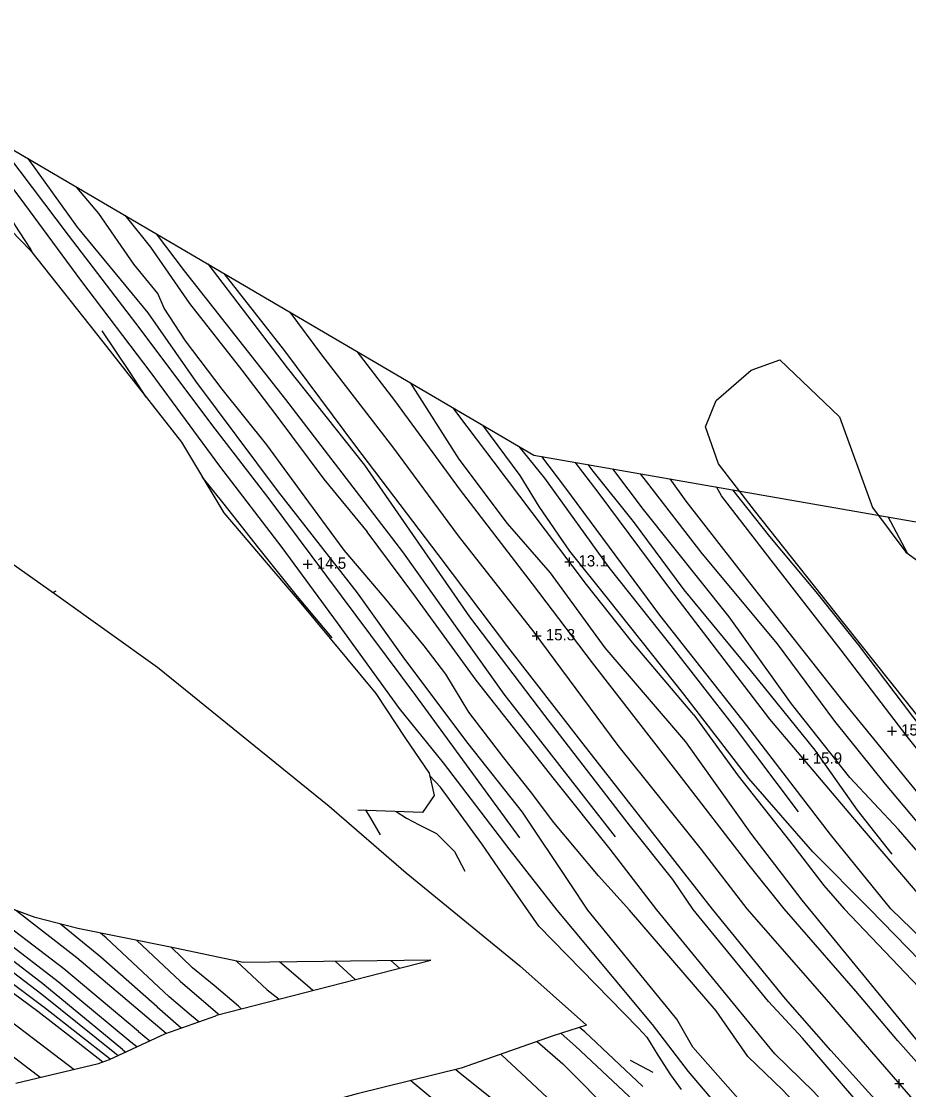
# Model space of a CAD drawing. Extents: x 2316231 to 2323598, y 363169 to 371906.
# Drawn here: x 2318772.4 to 2319165.4, y 366768.5 to 367241.8 of the extents above; entities that cross this region are included whole.
import ezdxf

# ---------------------------------------------------------------- set-up
doc = ezdxf.new("R2010")
doc.units = 0
for name, color, linetype in [('RD_DTM_BkLn1', 7, 'Continuous'), ('RD_DTM_BkLn2', 7, 'Continuous'), ('RD_DTM_Holes', 7, 'Continuous'), ('RD_DTM_TinHull', 7, 'Continuous'), ('RD_DTM_Void', 7, 'Continuous'), ('RD_EX_H2O', 7, 'Continuous'), ('RD_EX_Road', 7, 'Continuous')]:
    doc.layers.add(name, color=color, linetype=linetype)

msp = doc.modelspace()

# ---------------------------------------------------------------- linework, layer by layer
at = {"layer": 'RD_DTM_BkLn1'}
for p, q in [((2319165.03, 367005.907), (2319156.386, 367022.245)), ((2319009.67, 366847.969), (2318988.503, 366875.142)), ((2319093.818, 366848.533), (2319073.58, 366874.898)), ((2319041.739, 366848.048), (2319027.964, 366863.182)), ((2319069.914, 366848.303), (2319060.954, 366861.644)), ((2319023.308, 366848.003), (2319015.41, 366859.882)), ((2319051.913, 366797.305), (2319009.67, 366847.969)), ((2319062.688, 366799.653), (2319023.308, 366848.003)), ((2319080.192, 366803.467), (2319041.739, 366848.048)), ((2319089.185, 366805.062), (2319053.9, 366848.149)), ((2319103.265, 366807.466), (2319069.914, 366848.303)), ((2319110.923, 366808.774), (2319078.515, 366848.386)), ((2319127.068, 366810.628), (2319093.818, 366848.533)), ((2319142.034, 366812.11), (2319110.308, 366848.587)), ((2319169.934, 366813.873), (2319136.8, 366848.646)), ((2319181.274, 366814.405), (2319148.007, 366848.662)), ((2319192.069, 366814.896), (2319157.548, 366848.663)), ((2318842.782, 366816.557), (2318823.543, 366834.639)), ((2318838.709, 366831.587), (2318848.246, 366822.456)), ((2318911.333, 366825.353), (2318920.276, 366817.273)), ((2318939.951, 366822.324), (2318936.025, 366825.664)), ((2318836.541, 366793.349), (2318829.891, 366798.945)), ((2318824.283, 366794.2), (2318829.333, 366790.071)), ((2318817.142, 366786.34), (2318818.648, 366785.126)), ((2318823.519, 366787.38), (2318820.829, 366789.586)), ((2319052.277, 366776.026), (2319042.244, 366781.389))]:
    msp.add_line(p, q, dxfattribs=at)
for points in [[(2318777.453, 367139.112), (2318776.379, 367141.273), (2318769.683, 367151.513), (2318760.518, 367167.357), (2318741.169, 367193.032), (2318730.264, 367207.552)], [(2318988.503, 366875.142), (2318959.408, 366913.365), (2318939.826, 366937.347), (2318912.393, 366975.332), (2318887.881, 367008.663), (2318860.276, 367044.788), (2318829.928, 367086.131), (2318798.694, 367127.123), (2318771.89, 367163.635), (2318744.974, 367198.922)], [(2318993.227, 366880.13), (2318947.131, 366943.061), (2318914.193, 366987.309), (2318882.196, 367030.229), (2318856.726, 367063.172), (2318824.995, 367105.541), (2318793.351, 367147.072), (2318761.246, 367189.376)], [(2319015.41, 366859.882), (2318994.43, 366891.385), (2318970.253, 366921.826), (2318942.223, 366959.293), (2318921.301, 366988.547), (2318885.828, 367033.973), (2318849.659, 367082.418), (2318828.625, 367112.68), (2318797.307, 367150.661), (2318775.388, 367181.079)], [(2319027.964, 366863.182), (2319008.312, 366886.845), (2318997.896, 366900.621), (2318986.073, 366915.447), (2318970.607, 366935.728), (2318960.395, 366952.623), (2318950.788, 366965.095), (2318933.097, 366986.746), (2318915.422, 367007.558), (2318899.748, 367028.798), (2318881.155, 367054.272), (2318861.367, 367078.841), (2318845.176, 367100.271), (2318835.669, 367114.782), (2318832.826, 367121.283), (2318822.149, 367134.315), (2318806.734, 367156.706), (2318796.963, 367168.254), (2318796.757, 367168.543)], [(2319035.49, 366880.474), (2318986.228, 366943.668), (2318941.355, 367006.855), (2318889.473, 367074.309), (2318844.72, 367131.332), (2318832.298, 367147.692)], [(2319060.954, 366861.644), (2319042.189, 366885.082), (2319004.266, 366934.275), (2318971.03, 366978.042), (2318924.583, 367045.169), (2318890.306, 367088.297), (2318855.081, 367134.326)], [(2319073.58, 366874.898), (2319036.772, 366920.945), (2318999.469, 366971.185), (2318966.082, 367013.908), (2318937.435, 367052.655), (2318905.42, 367094.076), (2318891.471, 367112.977)], [(2318827.753, 367075.273), (2318820.669, 367086.179), (2318808.207, 367104.745)], [(2319177.246, 366780.352), (2319118.246, 366852.443), (2319095.921, 366881.512), (2319066.641, 366922.644), (2319030.919, 366964.207), (2319006.816, 366997.431), (2318987.661, 367019.316), (2318966.322, 367047.838), (2318944.975, 367081.481), (2318944.828, 367081.674)], [(2319148.007, 366848.662), (2319122.912, 366873.809), (2319094.625, 366906.394), (2319065.864, 366943.738), (2319032.588, 366985.465), (2319015.293, 367007.07), (2319001.712, 367026.819), (2318993.275, 367040.591), (2318976.8, 367062.918)], [(2319116.607, 366891.559), (2319088.324, 366929.205), (2319060.263, 366965.268), (2319032.796, 366999.894), (2319004.242, 367039.398), (2318992.879, 367053.485)], [(2319157.548, 366848.663), (2319130.846, 366881.588), (2319093.707, 366929.801), (2319055.126, 366978.705), (2319013.18, 367035.619), (2319002.967, 367049.033)], [(2319175.423, 366848.666), (2319140.687, 366889.218), (2319103.878, 366932.635), (2319060.048, 366989.914), (2319027.893, 367033.157), (2319017.683, 367046.464)], [(2319158.165, 366872.855), (2319142.774, 366892.308), (2319124.044, 366918.945), (2319095.929, 366953.569), (2319065.96, 366989.937), (2319043.487, 367020.253), (2319025.626, 367042.479), (2319023.381, 367045.469)], [(2319191.332, 366848.546), (2319160.845, 366883.695), (2319139.359, 366906.819), (2319113.555, 366939.401), (2319085.928, 366977.913), (2319047.988, 367025.595), (2319034.353, 367043.553)], [(2319205.812, 366848.339), (2319181.746, 366872.191), (2319155.106, 366903.81), (2319132.678, 366931.752), (2319107.323, 366966.014), (2319073.885, 367006.027), (2319049.331, 367037.93), (2319046.614, 367041.412)], [(2318910.044, 366968.607), (2318894.765, 366987.041), (2318877.579, 367008.431), (2318862.296, 367027.969), (2318852.554, 367040.015)], [(2319205.34, 366888.885), (2319196.737, 366897.219), (2319188.398, 366907.393), (2319167.259, 366933.757), (2319143.317, 366965.363), (2319124.396, 366989.024), (2319103.864, 367013.531), (2319087.587, 367034.258)], [(2319070.289, 366934.556), (2319089.883, 366907.479), (2319112.627, 366878.687), (2319127.851, 366858.909), (2319136.8, 366848.646)], [(2319045.653, 366795.899), (2319001.558, 366840.896), (2318985.397, 366864.256), (2318976.422, 366877.438), (2318957.975, 366902.577), (2318953.22, 366907.673)], [(2318656.326, 366897.268), (2318695.166, 366871.289), (2318725.462, 366852.293), (2318750.655, 366834.284), (2318781.51, 366810.777), (2318813.862, 366784.83), (2318815.343, 366783.596)], [(2318817.142, 366786.34), (2318781.862, 366815.437), (2318740.128, 366847.372), (2318708.983, 366868.563), (2318663.907, 366897.121)], [(2318811.791, 366781.952), (2318783.155, 366804.435), (2318753.862, 366826.295), (2318720.122, 366851.116), (2318689.604, 366871.06), (2318670.927, 366883.701), (2318654.946, 366893.102)], [(2318931.433, 366881.327), (2318927.145, 366888.845), (2318925.151, 366892.137)], [(2318938.457, 366891.701), (2318942.988, 366888.786), (2318948.565, 366885.75), (2318956.232, 366881.917), (2318964.202, 366874.057), (2318968.76, 366865.324)], [(2318780.717, 366773.875), (2318775.898, 366777.547), (2318752.171, 366795.581), (2318731.63, 366810.742), (2318713.875, 366823.285), (2318696.335, 366835.588), (2318679.656, 366846.655), (2318654.928, 366862.988), (2318638.103, 366874.009)], [(2318820.829, 366789.586), (2318788.776, 366816.308), (2318764.98, 366834.599), (2318732.74, 366859.668), (2318720.032, 366867.967)], [(2318824.283, 366794.2), (2318791.256, 366822.047), (2318755.518, 366849.173), (2318745.497, 366856.878)], [(2318829.891, 366798.945), (2318796.927, 366826.87), (2318769.775, 366847.96)], [(2318832.58, 366805.249), (2318807.562, 366827.251), (2318789.727, 366841.871)], [(2318837.906, 366809.548), (2318809.908, 366835.809), (2318807.52, 366837.861)], [(2318867.669, 366825.459), (2318881.343, 366812.744), (2318886.571, 366808.619)], [(2318901.453, 366812.439), (2318900.308, 366813.494), (2318886.71, 366825.042)], [(2318869.796, 366804.311), (2318868.542, 366805.481), (2318857.76, 366814.683), (2318848.246, 366822.456)], [(2318842.782, 366816.557), (2318859.457, 366802.167), (2318859.887, 366801.767)], [(2318850.938, 366798.461), (2318847.791, 366801.157), (2318837.906, 366809.548)], [(2319433.6, 366538.384), (2319382.535, 366578.246), (2319322.839, 366620.874), (2319270.239, 366663.692), (2319222.342, 366707.153), (2319168.291, 366763.034), (2319127.068, 366810.628)], [(2318832.58, 366805.249), (2318843.169, 366795.817), (2318843.264, 366795.737)], [(2319146.634, 366758.534), (2319118.417, 366791.322), (2319103.265, 366807.466)], [(2319419.9, 366488.998), (2319409.159, 366494.121), (2319382.356, 366516.352), (2319357.872, 366535.146), (2319328.7, 366558.752), (2319297.723, 366584.449), (2319264.158, 366611.308), (2319233.312, 366638.987), (2319202.338, 366668.868), (2319191.095, 366680.945), (2319157.023, 366716.237), (2319129.949, 366746.695), (2319109.503, 366768.362), (2319094.117, 366783.205), (2319080.192, 366803.467)], [(2319047.729, 366769.879), (2319021.945, 366794.115), (2319019.573, 366796.066)], [(2319045.653, 366795.899), (2319049.458, 366791.662), (2319054.259, 366783.832), (2319059.874, 366775.101), (2319064.674, 366768.53)], [(2319392.702, 366472.494), (2319329.48, 366521.38), (2319256.737, 366583.677), (2319204.125, 366632.311), (2319142.242, 366693.776), (2319084.538, 366756.869), (2319067.844, 366776.466), (2319051.913, 366797.305)], [(2319400.84, 366480.235), (2319362.498, 366510.32), (2319309.387, 366551.898), (2319250.141, 366601.769), (2319187.01, 366658.815), (2319129.657, 366719.499), (2319069.831, 366787.291), (2319062.688, 366799.653)], [(2319043.862, 366763.346), (2319017.781, 366787.716), (2319011.462, 366793.424)], [(2319000.929, 366789.826), (2319012.27, 366779.959), (2319035.299, 366756.716)], [(2319024.175, 366747.252), (2318993.834, 366775.753), (2318985.242, 366783.784), (2318984.775, 366784.182)], [(2318964.901, 366777.469), (2318967.528, 366775.126), (2319006.253, 366744.211), (2319014.259, 366736.574)], [(2319000.903, 366724.787), (2318981.106, 366743.211), (2318961.845, 366758.185), (2318945.786, 366771.601), (2318944.817, 366772.493)]]:
    msp.add_lwpolyline(points, dxfattribs=at)
at = {"layer": 'RD_DTM_BkLn2'}
msp.add_lwpolyline([(2318808.429, 366780.681), (2318794.129, 366791.846), (2318779.744, 366803.039), (2318761.397, 366816.547), (2318741.588, 366831.072), (2318717.617, 366847.834), (2318688.646, 366867.151), (2318671.216, 366878.696), (2318655.561, 366888.7)], dxfattribs=at)
at = {"layer": 'RD_DTM_Holes'}
for points in [[(2318757.221, 367018.714), (2318755.976, 367036.695), (2318748.963, 367091.442), (2318740.694, 367133.135), (2318737.811, 367165.062), (2318742.828, 367170.335), (2318750.541, 367166.971), (2318776.49, 367140.326), (2318808.55, 367099.877), (2318843.276, 367055.384), (2318862.143, 367024.13), (2318896.12, 366984.036), (2318929.401, 366943.999), (2318942.563, 366924.141), (2318952.973, 366908.758), (2318955.243, 366898.764), (2318950.067, 366891.32)], [(2319149.389, 367026.469), (2319164.098, 367006.581), (2319179.192, 366995.665), (2319207.826, 366960.252), (2319235.93, 366912.963), (2319260.195, 366884.561), (2319276.85, 366863.997), (2319296.416, 366831.966), (2319282.814, 366829.215), (2319246.375, 366839.292), (2319238.754, 366846.866), (2319192.184, 366905.429), (2319136.719, 366975.232), (2319097.138, 367025.174), (2319081.155, 367045.717), (2319075.406, 367062.198), (2319080.182, 367073.91), (2319095.71, 367087.211), (2319108.285, 367091.841), (2319134.829, 367066.554), (2319149.389, 367026.469)], [(2318758.094, 367008.749), (2318788.064, 366987.639), (2318832.667, 366955.729), (2318908.666, 366894.031), (2318942.815, 366864.589), (2318993.111, 366823.345), (2319022.756, 366797.102), (2319007.997, 366792.296), (2318967.175, 366778.032), (2318921.201, 366766.643), (2318902.713, 366761.647), (2318886.081, 366757.051), (2318872.664, 366753.715), (2318851.271, 366750.441), (2318844.772, 366749.17), (2318784.033, 366730.312), (2318749.228, 366717.458)], [(2318950.067, 366891.32), (2318921.464, 366892.258)], [(2318769.985, 366771.332), (2318806.603, 366780.008), (2318811.453, 366781.796), (2318836.008, 366793.16), (2318858.549, 366801.164), (2318858.909, 366801.516), (2318953.835, 366825.889), (2318870.601, 366824.839), (2318838.457, 366831.64), (2318797.449, 366839.886), (2318778.491, 366844.759), (2318731.598, 366861.983)]]:
    msp.add_lwpolyline(points, dxfattribs=at)
at = {"layer": 'RD_DTM_TinHull'}
msp.add_lwpolyline([(2318009.783, 367630.234), (2318999.407, 367049.655), (2319281.252, 367000.442), (2319521.217, 366961.394), (2320716.689, 366226.888), (2320934.852, 366280.749), (2321141.465, 366502.562), (2321263.978, 366719.924), (2321282.537, 366948.249), (2321279.947, 367175.232), (2321214.652, 367465.641), (2321221.515, 367818.629), (2321207.427, 368150.673), (2321267.86, 368369.229), (2321400.963, 368599.408), (2321534.916, 368777.939)], dxfattribs=at)
at = {"layer": 'RD_DTM_Void'}
for p, q in [((2319015.138, 367000.302), (2319015.138, 367004.302)), ((2318897.267, 367001.283), (2318901.267, 367001.283)), ((2318899.267, 366999.283), (2318899.267, 367003.283)), ((2319013.138, 367002.302), (2319017.138, 367002.302)), ((2319000.667, 366967.572), (2319000.667, 366971.572)), ((2318998.667, 366969.572), (2319002.667, 366969.572)), ((2319158.037, 366925.388), (2319158.037, 366929.388)), ((2319156.037, 366927.388), (2319160.037, 366927.388)), ((2319116.903, 366914.913), (2319120.903, 366914.913)), ((2319118.903, 366912.913), (2319118.903, 366916.913)), ((2319161.229, 366769.187), (2319161.229, 366773.187)), ((2319159.229, 366771.187), (2319163.229, 366771.187))]:
    msp.add_line(p, q, dxfattribs=at)
at = {"layer": 'RD_EX_H2O'}
for p, q in [((2318787.731, 366989.345), (2318786.436, 366988.785)), ((2319053.9, 366848.149), (2319033.215, 366875.031))]:
    msp.add_line(p, q, dxfattribs=at)
for points in [[(2318818.207, 367155.959), (2318829.532, 367141.839), (2318846.887, 367116.756), (2318869.993, 367087.294), (2318885.158, 367067.48), (2318906.305, 367039.006), (2318925.561, 367015.633)], [(2319070.289, 366934.556), (2319043.131, 366966.641), (2319022.691, 366992.275), (2318998.676, 367024.157), (2318981.846, 367046.567), (2318966.139, 367067.171), (2318963.614, 367070.654)], [(2319033.215, 366875.031), (2319008.478, 366905.903), (2318973.91, 366949.893), (2318946.708, 366987.351), (2318925.561, 367015.633)], [(2319418.417, 366496.116), (2319400.664, 366510.899), (2319381.84, 366526.814), (2319363.299, 366540.109), (2319336.927, 366561.202), (2319310.342, 366583.658), (2319274.877, 366615.101), (2319244.774, 366644.187), (2319212.248, 366674.297), (2319177.853, 366709.318), (2319153.576, 366734.14), (2319123.264, 366767.63), (2319106.191, 366784.39), (2319089.185, 366805.062)]]:
    msp.add_lwpolyline(points, dxfattribs=at)
at = {"layer": 'RD_EX_Road'}
for p, q in [((2319110.308, 366848.587), (2319094.725, 366868.006)), ((2319078.515, 366848.386), (2319064.707, 366866.17))]:
    msp.add_line(p, q, dxfattribs=at)
for points in [[(2319064.707, 366866.17), (2319021.286, 366921.748), (2318987.813, 366964.639), (2318957.035, 367005.645), (2318920.592, 367053.645), (2318889.15, 367095.788), (2318862.26, 367130.114)], [(2319094.725, 366868.006), (2319063.277, 366908.731), (2319025.32, 366957.612), (2318998.763, 366992.542), (2318966.975, 367034.084), (2318937.832, 367073.837), (2318921.198, 367095.537)], [(2319197.525, 366869.783), (2319179.407, 366887.821), (2319136.265, 366940.713), (2319095.044, 366993.084), (2319066.923, 367029.279), (2319059.792, 367039.111)], [(2319204.264, 366875.546), (2319188.156, 366895.519), (2319164.751, 366924.896), (2319135.554, 366963.198), (2319104.492, 367003.111), (2319082.565, 367031.63), (2319080.28, 367035.534)], [(2318648.181, 366881.772), (2318668.908, 366868.198), (2318684.576, 366857.904), (2318700.296, 366847.287), (2318717.292, 366835.442), (2318732.589, 366824.689), (2318746.561, 366814.53), (2318764.249, 366801.423), (2318780.867, 366788.821), (2318795.731, 366777.432)], [(2319516.521, 366494.4), (2319471.007, 366525.552), (2319434.96, 366551.254), (2319396.134, 366580.787), (2319364.735, 366606.689), (2319331.856, 366632.669), (2319300.69, 366657.409), (2319264.13, 366686.556), (2319236.186, 366710.874), (2319211.499, 366735.773), (2319179.373, 366768.964), (2319160.588, 366790.089), (2319142.034, 366812.11)], [(2319340.71, 366581.722), (2319325.94, 366593.632), (2319292.014, 366623.809), (2319259.133, 366653.345), (2319227.724, 366683.629), (2319193.322, 366718.266), (2319157.308, 366756.522), (2319130.887, 366785.786), (2319110.923, 366808.774)]]:
    msp.add_lwpolyline(points, dxfattribs=at)

# ---------------------------------------------------------------- texts
at = {"layer": 'RD_DTM_Void'}
for s, p in [('14.5', (2318903.267, 366999.283)), ('13.1', (2319019.138, 367000.302)), ('15.3', (2319004.667, 366967.572)), ('15.5', (2319162.037, 366925.388)), ('15.9', (2319122.903, 366912.913))]:
    msp.add_text(s, height=5, dxfattribs=at).set_placement(p)

doc.saveas('drawing.dxf')
